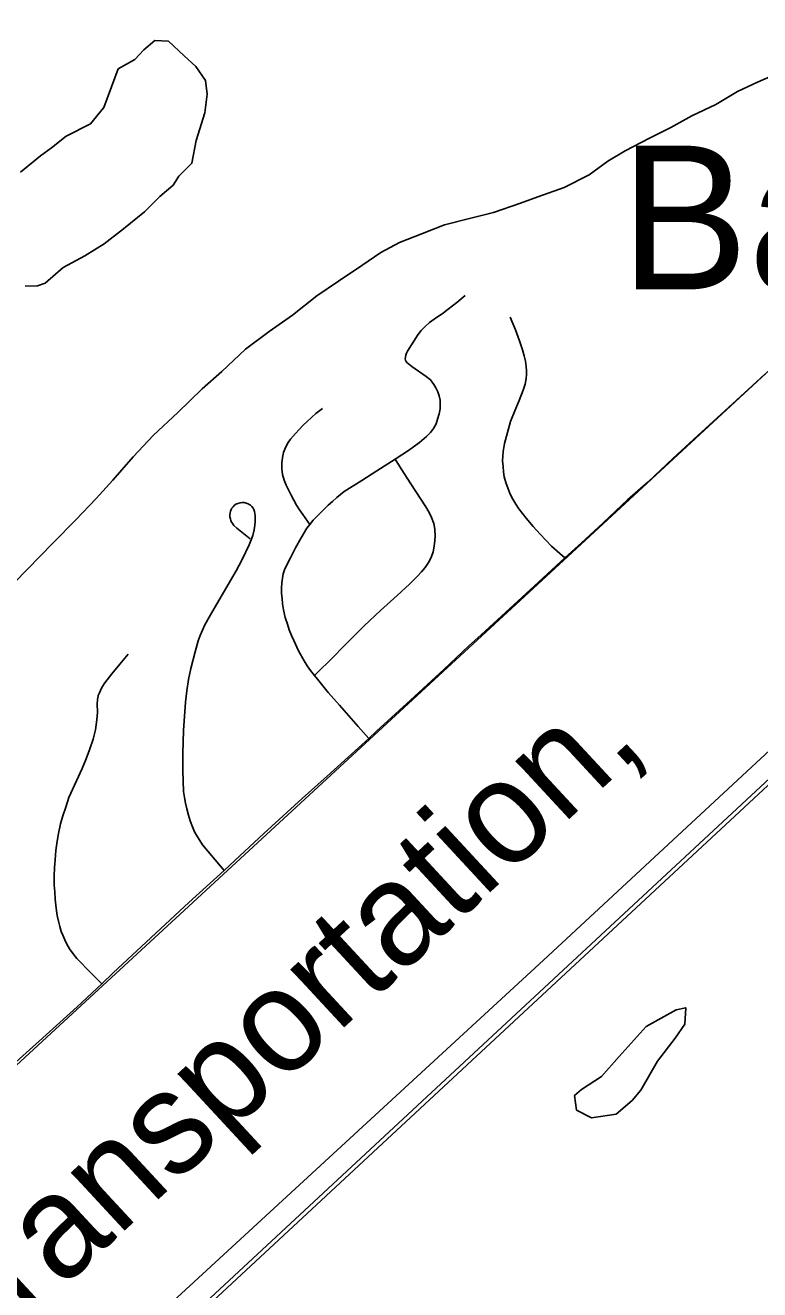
# Model space of a CAD drawing. Extents: x 0 to 34, y 0 to 22.
# Drawn here: x 5.271 to 5.674, y 19.121 to 19.815 of the extents above; entities that cross this region are included whole.
import ezdxf

# ---------------------------------------------------------------- set-up
doc = ezdxf.new("R2010")
doc.units = 0
for name, color, linetype in [('GM_X_Major_River', 7, 'Continuous'), ('GM_X_Minor_Lake', 7, 'Continuous'), ('GM_X_Rail_Line', 7, 'Continuous'), ('GM_X_Rail_Line_Text', 7, 'Continuous'), ('GM_X_State_Route', 7, 'Continuous'), ('GM_X_Township_Road', 7, 'Continuous'), ('GM_X_Unincorporated_Text', 7, 'Continuous')]:
    doc.layers.add(name, color=color, linetype=linetype)

msp = doc.modelspace()

# ---------------------------------------------------------------- linework, layer by layer
at = {"layer": 'GM_X_Major_River'}
msp.add_line((5.35214, 19.72747), (5.35523, 19.73237), dxfattribs=at)
for points in [[(5.35523, 19.73237), (5.3625, 19.73949), (5.36492, 19.75198), (5.36965, 19.76711), (5.37091, 19.77734), (5.36987, 19.78494), (5.36467, 19.79259), (5.35832, 19.79836), (5.34973, 19.80643), (5.34218, 19.80689), (5.33606, 19.80166), (5.33108, 19.7964), (5.32195, 19.7912), (5.31843, 19.78137), (5.31413, 19.77004), (5.30683, 19.76102), (5.29352, 19.75435), (5.28551, 19.74799), (5.2794, 19.74351), (5.26833, 19.73454)], [(5.26492, 19.50902), (5.28658, 19.53131), (5.29883, 19.54369), (5.30993, 19.55532), (5.31913, 19.56545), (5.33025, 19.57822), (5.34136, 19.59023), (5.35474, 19.6026), (5.36817, 19.6156), (5.37883, 19.62508), (5.39183, 19.63745), (5.40481, 19.64716), (5.41777, 19.65611), (5.43113, 19.66658), (5.44294, 19.67479), (5.45575, 19.68337), (5.46619, 19.69045), (5.47647, 19.69602), (5.489, 19.7008), (5.50115, 19.70559), (5.51556, 19.70921), (5.52807, 19.71248), (5.54287, 19.71762), (5.55237, 19.72092), (5.56679, 19.72606), (5.58048, 19.73311), (5.59078, 19.74057), (5.60037, 19.74628), (5.61362, 19.7532), (5.6254, 19.75913), (5.63683, 19.76554), (5.65013, 19.77174), (5.66193, 19.77881), (5.67296, 19.78399), (5.68429, 19.78888)], [(5.27095, 19.6719), (5.27776, 19.67219), (5.28193, 19.67366), (5.29187, 19.68227), (5.30366, 19.68858), (5.31433, 19.69529), (5.32501, 19.70351), (5.33647, 19.71286), (5.34488, 19.72111), (5.35214, 19.72747)]]:
    msp.add_lwpolyline(points, dxfattribs=at)
at = {"layer": 'GM_X_Minor_Lake'}
msp.add_line((5.61807, 19.24637), (5.62769, 19.25915), dxfattribs=at)
msp.add_lwpolyline([(5.62769, 19.25915), (5.63307, 19.26667), (5.63357, 19.27578), (5.62827, 19.2747), (5.6119, 19.26542), (5.59695, 19.24891), (5.58737, 19.23803), (5.57632, 19.23095), (5.5725, 19.22759), (5.57353, 19.2196), (5.58178, 19.21532), (5.59541, 19.21743), (5.6042, 19.22491), (5.6088, 19.23055), (5.61807, 19.24637)], dxfattribs=at)
at = {"layer": 'GM_X_Rail_Line'}
for points in [[(4.78429, 18.80343), (5.20213, 19.1854), (5.56639, 19.5213), (5.86365, 19.79605), (5.94571, 19.8572), (6.00433, 19.89992), (6.77122, 20.65037), (6.78738, 20.68459), (6.84059, 20.85665), (6.88559, 20.9)], [(4.0369, 17.87629), (4.0405, 17.87963), (4.10582, 17.94022), (4.26502, 18.087), (4.55609, 18.35576), (4.76707, 18.55171), (4.9213, 18.69505), (5.34845, 19.09084), (6.00629, 19.70228), (6.04051, 19.73365)], [(4.26344, 18.0887), (4.5545, 18.35746), (4.76549, 18.55341), (4.91971, 18.69674), (5.34686, 19.09254), (6.00471, 19.70399), (6.03893, 19.73535)], [(6.02958, 19.7244), (6.02241, 19.71974), (5.97395, 19.69027), (5.5555, 19.30184), (5.32439, 19.08907), (5.10249, 18.8805), (5.04303, 18.84113), (4.98191, 18.81432), (4.92078, 18.80008), (4.84793, 18.79757), (4.78429, 18.80343)]]:
    msp.add_lwpolyline(points, dxfattribs=at)
at = {"layer": 'GM_X_State_Route'}
msp.add_lwpolyline([(5.26263, 19.24297), (5.27873, 19.25741), (5.29947, 19.27631), (5.31298, 19.28899), (5.31928, 19.29491), (5.3608, 19.3336), (5.38018, 19.35119), (5.38613, 19.35659), (5.40203, 19.37147), (5.42302, 19.39066), (5.43854, 19.40461), (5.44827, 19.4133), (5.45955, 19.42369), (5.46379, 19.4276), (5.48248, 19.44464), (5.50077, 19.46148), (5.51437, 19.47424), (5.52118, 19.48059), (5.54814, 19.50527), (5.56243, 19.51848), (5.56713, 19.52271), (5.57628, 19.53095), (5.58821, 19.54204), (5.60163, 19.55459), (5.61287, 19.56461), (5.62648, 19.57737), (5.64026, 19.58997), (5.66772, 19.61524), (5.67694, 19.62362)], dxfattribs=at)
at = {"layer": 'GM_X_Township_Road'}
for points in [[(5.48, 19.63411), (5.48031, 19.63515), (5.48083, 19.6362), (5.48651, 19.64523), (5.4883, 19.64764), (5.4905, 19.64985), (5.49285, 19.65195), (5.49542, 19.65376), (5.50056, 19.6574), (5.50308, 19.65926), (5.50554, 19.66116), (5.50793, 19.66308), (5.51026, 19.665), (5.51246, 19.66692)], [(5.56713, 19.52271), (5.56436, 19.52524), (5.55995, 19.52927), (5.55667, 19.53255), (5.55357, 19.53583), (5.54978, 19.54006), (5.54598, 19.54454), (5.54196, 19.54969), (5.54021, 19.55226), (5.53862, 19.55495), (5.53722, 19.55775), (5.53609, 19.56071), (5.53472, 19.56422), (5.53397, 19.56722), (5.5335, 19.57003), (5.53328, 19.57295), (5.533, 19.57612), (5.53312, 19.57866), (5.53331, 19.58119), (5.53403, 19.58559), (5.53563, 19.59163), (5.53743, 19.59758), (5.53977, 19.60359), (5.54208, 19.60917), (5.54436, 19.61493), (5.54538, 19.61821), (5.54595, 19.62131), (5.54623, 19.62346), (5.54623, 19.62543), (5.54603, 19.62778), (5.54557, 19.63077), (5.54491, 19.63368), (5.54397, 19.63705), (5.54228, 19.64202), (5.54003, 19.64801), (5.53712, 19.65495)], [(5.47397, 19.57692), (5.48138, 19.58176), (5.4842, 19.58383), (5.48738, 19.58608), (5.49122, 19.58936), (5.49347, 19.59161), (5.49516, 19.59386), (5.49647, 19.59639), (5.49731, 19.59893), (5.49815, 19.60183), (5.49871, 19.60455), (5.4988, 19.6068), (5.49871, 19.60933), (5.49824, 19.61176), (5.49749, 19.61401), (5.49646, 19.61608), (5.49524, 19.61804), (5.49337, 19.62048), (5.49111, 19.62245), (5.48324, 19.62788), (5.48052, 19.63008), (5.48005, 19.6306), (5.47977, 19.63126), (5.47962, 19.63209), (5.47977, 19.63306), (5.48, 19.63411)], [(5.4272, 19.54107), (5.42331, 19.54658), (5.42152, 19.54911), (5.41988, 19.55174), (5.41693, 19.55721), (5.41426, 19.56269), (5.41313, 19.56548), (5.4122, 19.56857), (5.41178, 19.57166), (5.41178, 19.57485), (5.41219, 19.57795), (5.41279, 19.58055), (5.41348, 19.58247), (5.41442, 19.58444), (5.41528, 19.58612), (5.41656, 19.58792), (5.4193, 19.59115), (5.42137, 19.59332), (5.42363, 19.59558), (5.42579, 19.59765), (5.42816, 19.59991), (5.43058, 19.60207), (5.43418, 19.60485)], [(5.4272, 19.54107), (5.4291, 19.54341), (5.43107, 19.54556), (5.43313, 19.54753), (5.43528, 19.54978), (5.43725, 19.55166), (5.43959, 19.55382), (5.44203, 19.55597), (5.44606, 19.55916), (5.45571, 19.56526), (5.46396, 19.5706), (5.47397, 19.57692)], [(5.42975, 19.45826), (5.43306, 19.46142), (5.43755, 19.46569), (5.44829, 19.47676), (5.45704, 19.48541), (5.46603, 19.49382), (5.47513, 19.50213), (5.48199, 19.50839), (5.4864, 19.51277), (5.4885, 19.5151), (5.49048, 19.51753), (5.49229, 19.52016), (5.49375, 19.52301), (5.49484, 19.52602), (5.49555, 19.52913), (5.49586, 19.53232), (5.49605, 19.53467), (5.49584, 19.53859), (5.49522, 19.54168), (5.49408, 19.54487), (5.49274, 19.54776), (5.49089, 19.55085), (5.48262, 19.56343), (5.47727, 19.57167), (5.47397, 19.57692)], [(5.38018, 19.35119), (5.3733, 19.35937), (5.36834, 19.36526), (5.36679, 19.36758), (5.36555, 19.36967), (5.364, 19.37238), (5.36277, 19.37516), (5.36161, 19.37848), (5.36067, 19.3815), (5.35967, 19.38498), (5.35897, 19.38815), (5.35835, 19.39116), (5.35796, 19.39448), (5.35753, 19.40607), (5.35749, 19.41544), (5.35787, 19.42794), (5.35897, 19.44353), (5.35964, 19.44976), (5.36063, 19.45596), (5.36191, 19.46211), (5.36423, 19.47121), (5.36602, 19.47723), (5.36707, 19.48021), (5.36826, 19.48313), (5.3696, 19.486), (5.37264, 19.49151), (5.38372, 19.51029), (5.38681, 19.51573), (5.39007, 19.52183), (5.39394, 19.52987), (5.39509, 19.53265), (5.39595, 19.53506), (5.39663, 19.53822), (5.39702, 19.54069), (5.39722, 19.54275), (5.39726, 19.54471), (5.39722, 19.54611), (5.39712, 19.54708), (5.39693, 19.54823), (5.39647, 19.5494), (5.39611, 19.54999), (5.3953, 19.55106), (5.39464, 19.55168), (5.39399, 19.55214), (5.39331, 19.55253), (5.3923, 19.55289), (5.39115, 19.55312), (5.39011, 19.55312), (5.3889, 19.55299), (5.38777, 19.55272), (5.38665, 19.55224), (5.38577, 19.55158), (5.38509, 19.55086), (5.3845, 19.55008), (5.38401, 19.54933), (5.38369, 19.54848), (5.38343, 19.54737), (5.38333, 19.5465), (5.3834, 19.54538), (5.38363, 19.54415), (5.38392, 19.54313), (5.38437, 19.54219), (5.38496, 19.54138), (5.38558, 19.54059), (5.38718, 19.539), (5.39452, 19.5332)], [(5.42975, 19.45826), (5.42761, 19.46101), (5.42581, 19.46357), (5.42411, 19.46621), (5.42106, 19.4717), (5.41837, 19.47734), (5.41716, 19.48024), (5.41591, 19.48333), (5.41498, 19.48642), (5.41375, 19.49007), (5.41281, 19.49429), (5.41225, 19.49757), (5.41197, 19.50038), (5.41168, 19.50319), (5.41168, 19.5061), (5.41187, 19.5091), (5.41224, 19.51163), (5.41262, 19.51397), (5.41337, 19.51613), (5.41402, 19.51781), (5.41653, 19.52286), (5.41939, 19.52838), (5.42244, 19.53381), (5.42566, 19.53914), (5.4272, 19.54107)], [(5.31298, 19.28899), (5.30726, 19.29473), (5.3046, 19.29741), (5.30181, 19.30027), (5.29941, 19.30281), (5.29732, 19.30529), (5.29523, 19.30815), (5.29384, 19.3107), (5.29268, 19.3131), (5.2916, 19.31557), (5.29067, 19.31766), (5.28997, 19.32029), (5.2892, 19.32337), (5.2885, 19.32639), (5.28811, 19.32902), (5.2878, 19.33204), (5.28749, 19.33543), (5.28718, 19.33946), (5.28695, 19.34309), (5.28694, 19.34804), (5.2871, 19.35283), (5.2874, 19.35693), (5.28787, 19.36203), (5.28855, 19.3672), (5.28925, 19.37141), (5.29043, 19.37668), (5.29163, 19.38117), (5.29324, 19.38594), (5.29499, 19.39113), (5.30228, 19.40721), (5.30446, 19.4124), (5.30628, 19.41739), (5.30824, 19.42328), (5.3095, 19.42841), (5.31034, 19.43388), (5.31062, 19.43795), (5.31044, 19.44263), (5.31062, 19.4449), (5.31111, 19.44715), (5.31174, 19.44872), (5.3123, 19.44995), (5.31308, 19.45154), (5.31477, 19.45418), (5.31863, 19.45911), (5.32299, 19.46434), (5.32749, 19.46994)], [(5.45955, 19.42369), (5.45373, 19.43027), (5.44347, 19.44188), (5.43733, 19.44888), (5.43144, 19.45609), (5.42975, 19.45826)]]:
    msp.add_lwpolyline(points, dxfattribs=at)

# ---------------------------------------------------------------- texts
at = {"layer": 'GM_X_Rail_Line_Text'}
msp.add_text('Transportation,', height=0.0566288, rotation=42.79952, dxfattribs=at).set_placement((5.23839, 19.07265))
at = {"layer": 'GM_X_Unincorporated_Text'}
msp.add_text('Bates', height=0.078977, rotation=0.00001, dxfattribs=at).set_placement((5.59749, 19.67019))

doc.saveas('drawing.dxf')
